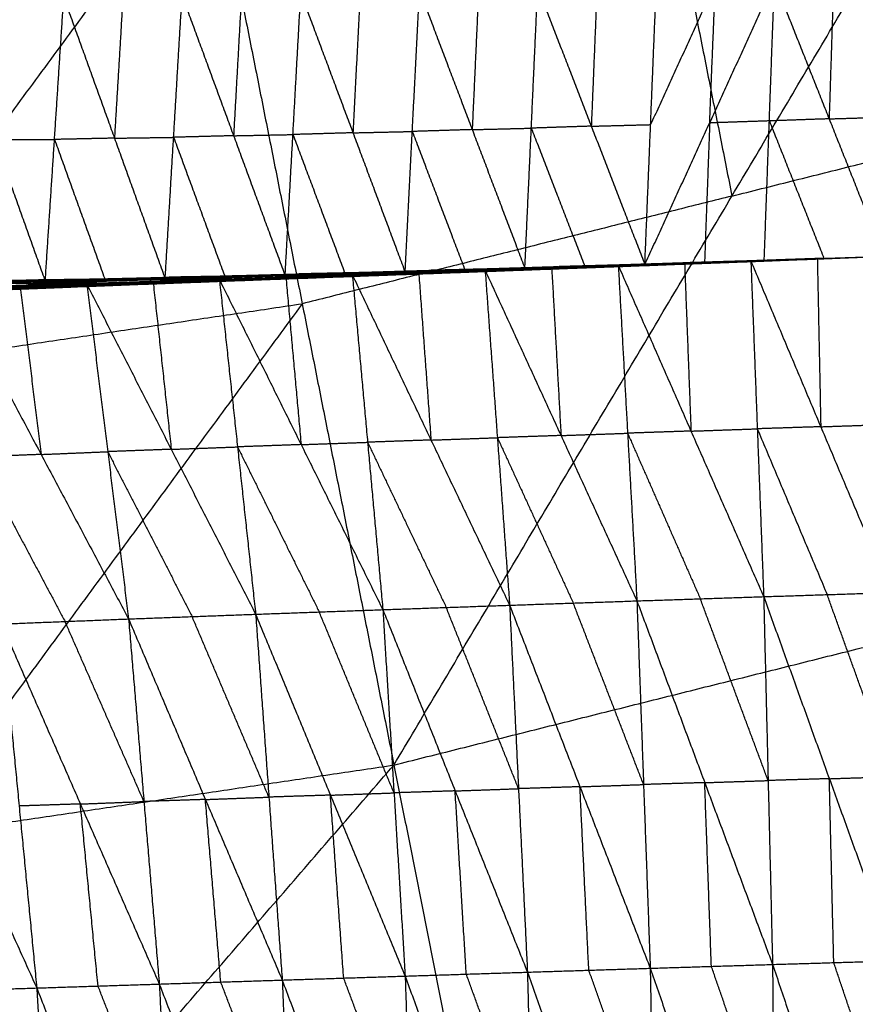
# Model space of a CAD drawing. Header units: millimetres. Extents: x -106 to 110, y -96 to 120.
# Tile 469 of 656: x 13.54 to 19.78, y -62.81 to -55.46. Entities that reach past the tile are written whole.
import ezdxf

# ---------------------------------------------------------------- set-up
doc = ezdxf.new("R2010")
doc.units = ezdxf.units.MM
doc.header["$MEASUREMENT"] = 0
doc.layers.add('Default', color=7, linetype='Continuous', true_color=0x000000)

msp = doc.modelspace()

# ---------------------------------------------------------------- linework, layer by layer
at = {"layer": 'Default'}
for points in [[(16.3354, -61.0226, 4.6759), (18.8583, -56.7772, 4.4319), (21.3811, -52.5318, 4.1879)], [(18.1736, -53.3353, 4.1879), (18.5159, -55.0563, 4.3099), (18.8583, -56.7772, 4.4319)], [(9.1124, -62.094, 4.6759), (12.0392, -58.1164, 4.4319), (14.9661, -54.1387, 4.1879)], [(14.9661, -54.1387, 4.1879), (15.6507, -57.5807, 4.4319), (16.3354, -61.0226, 4.6759)], [(18.2084, -57.2882, 0.9209), (18.692, -56.2317, -0.0898), (19.1755, -55.1752, -1.1006)], [(19.0991, -57.258, 0.9396), (19.1373, -56.2166, -0.0805), (19.1755, -55.1752, -1.1006)], [(19.1755, -55.1752, -1.1006), (19.5834, -56.2011, -0.0704), (19.9914, -57.2271, 0.9597)], [(19.617, -55.1622, -1.0908), (19.6002, -55.6817, -0.5806), (19.5834, -56.2011, -0.0704)], [(16.4189, -57.3453, 0.8873), (16.4726, -56.2954, -0.1335), (16.5262, -55.2455, -1.1542)], [(16.5262, -55.2455, -1.1542), (16.9195, -56.2815, -0.1254), (17.3128, -57.3175, 0.9035)], [(16.9674, -55.2346, -1.1462), (16.9435, -55.7581, -0.6358), (16.9195, -56.2815, -0.1254)], [(17.3128, -57.3175, 0.9035), (17.3607, -56.2706, -0.1173), (17.4086, -55.2237, -1.1381)], [(17.4086, -55.2237, -1.1381), (17.8085, -56.256, -0.1086), (18.2084, -57.2882, 0.9209)], [(17.8513, -55.2119, -1.129), (17.8299, -55.734, -0.6188), (17.8085, -56.256, -0.1086)], [(18.2084, -57.2882, 0.9209), (18.2512, -56.2442, -0.0995), (18.294, -55.2001, -1.1198)], [(18.7347, -55.1876, -1.1102), (18.493, -55.7159, -0.6048), (18.2512, -56.2442, -0.0995)], [(18.692, -56.2317, -0.0898), (18.7133, -55.7097, -0.6), (18.7347, -55.1876, -1.1102)], [(12.9776, -55.2963, -1.1807), (13.3552, -56.3552, -0.1676), (13.7329, -57.4142, 0.8454)], [(13.7329, -57.4142, 0.8454), (13.8019, -56.355, -0.1681), (13.871, -55.2958, -1.1816)], [(13.871, -55.2958, -1.1816), (14.2495, -56.3454, -0.1616), (14.6281, -57.3949, 0.8585)], [(14.3125, -55.2894, -1.1793), (14.281, -55.8174, -0.6704), (14.2495, -56.3454, -0.1616)], [(14.6281, -57.3949, 0.8585), (14.6911, -56.3389, -0.1593), (14.7541, -55.283, -1.177)], [(14.7541, -55.283, -1.177), (15.1386, -56.3271, -0.1523), (15.5232, -57.3713, 0.8723)], [(15.1972, -55.2741, -1.1723), (15.1679, -55.8006, -0.6623), (15.1386, -56.3271, -0.1523)], [(15.5232, -57.3713, 0.8723), (15.5817, -56.3183, -0.1476), (15.6402, -55.2653, -1.1676)], [(15.6402, -55.2653, -1.1676), (16.0296, -56.3053, -0.1401), (16.4189, -57.3453, 0.8873)], [(16.0832, -55.2554, -1.1609), (16.0564, -55.7803, -0.6505), (16.0296, -56.3053, -0.1401)], [(18.8583, -56.7772, 4.4319), (20.6291, -56.3337, 4.4319), (22.3999, -55.8901, 4.4319)], [(19.5834, -56.2011, -0.0704), (19.3604, -56.2089, -0.0755), (19.1373, -56.2166, -0.0805)], [(19.5834, -56.2011, -0.0704), (19.8042, -56.1946, -0.0656), (20.0249, -56.1881, -0.0607)], [(16.9195, -56.2815, -0.1254), (17.1401, -56.2761, -0.1213), (17.3607, -56.2706, -0.1173)], [(17.8085, -56.256, -0.1086), (17.5846, -56.2633, -0.1129), (17.3607, -56.2706, -0.1173)], [(17.3607, -56.2706, -0.1173), (17.5606, -56.7868, 0.3974), (17.7606, -57.3029, 0.9122)], [(17.8085, -56.256, -0.1086), (18.0298, -56.2501, -0.104), (18.2512, -56.2442, -0.0995)], [(18.692, -56.2317, -0.0898), (18.6728, -56.7524, 0.4202), (18.6537, -57.2731, 0.9302)], [(19.1373, -56.2166, -0.0805), (18.9146, -56.2242, -0.0852), (18.692, -56.2317, -0.0898)], [(19.1373, -56.2166, -0.0805), (19.3413, -56.7296, 0.4346), (19.5452, -57.2425, 0.9497)], [(14.2495, -56.3454, -0.1616), (14.0257, -56.3502, -0.1648), (13.8019, -56.355, -0.1681)], [(14.2495, -56.3454, -0.1616), (14.4703, -56.3422, -0.1604), (14.6911, -56.3389, -0.1593)], [(15.1386, -56.3271, -0.1523), (14.9149, -56.333, -0.1558), (14.6911, -56.3389, -0.1593)], [(14.6911, -56.3389, -0.1593), (14.8834, -56.861, 0.3531), (15.0756, -57.3831, 0.8654)], [(15.1386, -56.3271, -0.1523), (15.3602, -56.3227, -0.15), (15.5817, -56.3183, -0.1476)], [(16.0296, -56.3053, -0.1401), (15.8056, -56.3118, -0.1439), (15.5817, -56.3183, -0.1476)], [(15.5817, -56.3183, -0.1476), (15.7764, -56.8383, 0.3661), (15.971, -57.3583, 0.8798)], [(16.0296, -56.3053, -0.1401), (16.2511, -56.3003, -0.1368), (16.4726, -56.2954, -0.1335)], [(16.9195, -56.2815, -0.1254), (16.696, -56.2885, -0.1294), (16.4726, -56.2954, -0.1335)], [(16.4726, -56.2954, -0.1335), (16.6692, -56.8134, 0.381), (16.8658, -57.3314, 0.8954)], [(13.3552, -56.3552, -0.1676), (13.5786, -56.3551, -0.1679), (13.8019, -56.355, -0.1681)], [(13.8019, -56.355, -0.1681), (13.9912, -56.8798, 0.3419), (14.1805, -57.4046, 0.8519)], [(18.8583, -56.7772, 4.4319), (17.2545, -57.1789, 4.4319), (15.6507, -57.5807, 4.4319)], [(18.9916, -57.2658, 0.9301), (19.4915, -57.2464, 0.9449), (19.9914, -57.2271, 0.9597)], [(18.9994, -57.2616, 0.9376), (19.4954, -57.2443, 0.9487), (19.9914, -57.2271, 0.9597)], [(19.0029, -57.2657, 0.9245), (19.4971, -57.2464, 0.9421), (19.9914, -57.2271, 0.9597)], [(19.0122, -57.2636, 0.9225), (19.5018, -57.2454, 0.9411), (19.9914, -57.2271, 0.9597)], [(19.0195, -57.2608, 0.9236), (19.5054, -57.244, 0.9416), (19.9914, -57.2271, 0.9597)], [(19.0246, -57.2593, 0.9297), (19.508, -57.2432, 0.9447), (19.9914, -57.2271, 0.9597)], [(19.0991, -57.258, 0.9396), (19.5452, -57.2425, 0.9497), (19.9914, -57.2271, 0.9597)], [(16.9894, -57.3407, 0.8899), (17.4996, -57.3183, 0.9036), (18.0099, -57.2959, 0.9173)], [(16.9894, -57.3407, 0.8899), (17.4901, -57.3221, 0.8987), (17.9908, -57.3036, 0.9076)], [(17.0158, -57.3304, 0.8986), (17.5129, -57.3131, 0.9079), (18.0099, -57.2959, 0.9173)], [(17.0204, -57.3388, 0.8814), (17.5161, -57.3209, 0.8905), (18.0118, -57.3029, 0.8996)], [(17.0204, -57.3388, 0.8814), (17.5056, -57.3212, 0.8945), (17.9908, -57.3036, 0.9076)], [(17.0466, -57.3314, 0.8782), (17.538, -57.3148, 0.8874), (18.0294, -57.2982, 0.8966)], [(17.0466, -57.3314, 0.8782), (17.5292, -57.3171, 0.8889), (18.0118, -57.3029, 0.8996)], [(17.0681, -57.3223, 0.8783), (17.5559, -57.3073, 0.888), (18.0436, -57.2923, 0.8976)], [(17.0681, -57.3223, 0.8783), (17.5487, -57.3103, 0.8875), (18.0294, -57.2982, 0.8966)], [(17.5641, -57.3052, 0.8928), (17.3202, -57.3128, 0.888), (17.0763, -57.3203, 0.8832)], [(17.0845, -57.3182, 0.888), (17.5695, -57.3038, 0.8973), (18.0544, -57.2894, 0.9065)], [(17.0845, -57.3182, 0.888), (17.5641, -57.3052, 0.8928), (18.0436, -57.2923, 0.8976)], [(17.6836, -57.3035, 0.905), (17.4411, -57.3107, 0.9004), (17.1986, -57.3179, 0.8957)], [(17.1986, -57.3179, 0.8957), (17.384, -57.3109, 0.8965), (17.5695, -57.3038, 0.8973)], [(17.3128, -57.3175, 0.9035), (17.7606, -57.3029, 0.9122), (18.2084, -57.2882, 0.9209)], [(17.3128, -57.3175, 0.9035), (17.6836, -57.3035, 0.905), (18.0544, -57.2894, 0.9065)], [(17.4996, -57.3183, 0.9036), (17.75, -57.309, 0.908), (18.0003, -57.2997, 0.9124)], [(17.5056, -57.3212, 0.8945), (17.7534, -57.3122, 0.899), (18.0013, -57.3032, 0.9036)], [(18.0013, -57.3032, 0.9036), (17.7587, -57.312, 0.897), (17.5161, -57.3209, 0.8905)], [(17.5292, -57.3171, 0.8889), (17.7749, -57.3088, 0.8935), (18.0206, -57.3005, 0.8981)], [(18.0206, -57.3005, 0.8981), (17.7793, -57.3077, 0.8928), (17.538, -57.3148, 0.8874)], [(17.5487, -57.3103, 0.8875), (17.7926, -57.3027, 0.8923), (18.0365, -57.2952, 0.8971)], [(18.0365, -57.2952, 0.8971), (17.7962, -57.3013, 0.8925), (17.5559, -57.3073, 0.888)], [(17.5559, -57.3073, 0.888), (17.56, -57.3063, 0.8904), (17.5641, -57.3052, 0.8928)], [(17.5641, -57.3052, 0.8928), (17.8066, -57.298, 0.8974), (18.049, -57.2908, 0.9021)], [(18.049, -57.2908, 0.9021), (17.8092, -57.2973, 0.8997), (17.5695, -57.3038, 0.8973)], [(17.6836, -57.3035, 0.905), (17.9075, -57.2961, 0.9093), (18.1314, -57.2888, 0.9137)], [(17.7606, -57.3029, 0.9122), (17.7221, -57.3032, 0.9086), (17.6836, -57.3035, 0.905)], [(17.9908, -57.3036, 0.9076), (18.4951, -57.2826, 0.9226), (18.9994, -57.2616, 0.9376)], [(17.9908, -57.3036, 0.9076), (18.4912, -57.2847, 0.9189), (18.9916, -57.2658, 0.9301)], [(17.9908, -57.3036, 0.9076), (18.0003, -57.2997, 0.9124), (18.0099, -57.2959, 0.9173)], [(17.9908, -57.3036, 0.9076), (18.0013, -57.3032, 0.9036), (18.0118, -57.3029, 0.8996)], [(18.0003, -57.2997, 0.9124), (18.2525, -57.2892, 0.9199), (18.5047, -57.2787, 0.9274)], [(18.4951, -57.2826, 0.9226), (18.2477, -57.2912, 0.9175), (18.0003, -57.2997, 0.9124)], [(18.5017, -57.2843, 0.9148), (18.2515, -57.2938, 0.9092), (18.0013, -57.3032, 0.9036)], [(18.0099, -57.2959, 0.9173), (18.5047, -57.2787, 0.9274), (18.9994, -57.2616, 0.9376)], [(18.0099, -57.2959, 0.9173), (18.0794, -58.5469, 0.0904), (18.1489, -59.7978, -0.7365)], [(18.0099, -57.2959, 0.9173), (18.5525, -58.5311, 0.1035), (19.0951, -59.7663, -0.7102)], [(18.0118, -57.3029, 0.8996), (18.5073, -57.2843, 0.912), (19.0029, -57.2657, 0.9245)], [(18.0118, -57.3029, 0.8996), (18.5017, -57.2843, 0.9148), (18.9916, -57.2658, 0.9301)], [(18.0118, -57.3029, 0.8996), (18.0206, -57.3005, 0.8981), (18.0294, -57.2982, 0.8966)], [(18.5161, -57.2819, 0.9106), (18.2683, -57.2912, 0.9043), (18.0206, -57.3005, 0.8981)], [(18.0294, -57.2982, 0.8966), (18.5208, -57.2809, 0.9096), (19.0122, -57.2636, 0.9225)], [(18.0294, -57.2982, 0.8966), (18.5161, -57.2819, 0.9106), (19.0029, -57.2657, 0.9245)], [(18.0294, -57.2982, 0.8966), (18.0365, -57.2952, 0.8971), (18.0436, -57.2923, 0.8976)], [(18.5279, -57.2779, 0.91), (18.2822, -57.2866, 0.9036), (18.0365, -57.2952, 0.8971)], [(18.0436, -57.2923, 0.8976), (18.5316, -57.2765, 0.9106), (19.0195, -57.2608, 0.9236)], [(18.0436, -57.2923, 0.8976), (18.5279, -57.2779, 0.91), (19.0122, -57.2636, 0.9225)], [(18.0436, -57.2923, 0.8976), (18.049, -57.2908, 0.9021), (18.0544, -57.2894, 0.9065)], [(18.537, -57.2751, 0.915), (18.293, -57.283, 0.9085), (18.049, -57.2908, 0.9021)], [(18.0544, -57.2894, 0.9065), (18.5395, -57.2744, 0.9181), (19.0246, -57.2593, 0.9297)], [(18.0544, -57.2894, 0.9065), (18.537, -57.2751, 0.915), (19.0195, -57.2608, 0.9236)], [(18.0544, -57.2894, 0.9065), (18.1314, -57.2888, 0.9137), (18.2084, -57.2882, 0.9209)], [(18.6165, -57.2738, 0.9253), (18.374, -57.2813, 0.9195), (18.1314, -57.2888, 0.9137)], [(18.2084, -57.2882, 0.9209), (18.6537, -57.2731, 0.9302), (19.0991, -57.258, 0.9396)], [(18.2084, -57.2882, 0.9209), (18.6165, -57.2738, 0.9253), (19.0246, -57.2593, 0.9297)], [(18.4912, -57.2847, 0.9189), (18.4932, -57.2836, 0.9207), (18.4951, -57.2826, 0.9226)], [(18.4912, -57.2847, 0.9189), (18.4964, -57.2845, 0.9168), (18.5017, -57.2843, 0.9148)], [(18.4951, -57.2826, 0.9226), (18.7453, -57.2731, 0.9282), (18.9955, -57.2637, 0.9338)], [(18.5017, -57.2843, 0.9148), (18.7495, -57.275, 0.9211), (18.9973, -57.2657, 0.9273)], [(18.5047, -57.2787, 0.9274), (18.5286, -57.9049, 0.5155), (18.5525, -58.5311, 0.1035)], [(18.9973, -57.2657, 0.9273), (18.7523, -57.275, 0.9197), (18.5073, -57.2843, 0.912)], [(18.5073, -57.2843, 0.912), (18.5117, -57.2831, 0.9113), (18.5161, -57.2819, 0.9106)], [(18.5161, -57.2819, 0.9106), (18.7618, -57.2733, 0.917), (19.0075, -57.2647, 0.9235)], [(19.0075, -57.2647, 0.9235), (18.7642, -57.2728, 0.9165), (18.5208, -57.2809, 0.9096)], [(18.5208, -57.2809, 0.9096), (18.5243, -57.2794, 0.9098), (18.5279, -57.2779, 0.91)], [(18.5279, -57.2779, 0.91), (18.7719, -57.2701, 0.9165), (19.0159, -57.2622, 0.923)], [(19.0159, -57.2622, 0.923), (18.7737, -57.2694, 0.9168), (18.5316, -57.2765, 0.9106)], [(18.5316, -57.2765, 0.9106), (18.5343, -57.2758, 0.9128), (18.537, -57.2751, 0.915)], [(18.537, -57.2751, 0.915), (18.7795, -57.2676, 0.9208), (19.0221, -57.2601, 0.9266)], [(19.0221, -57.2601, 0.9266), (18.7808, -57.2672, 0.9224), (18.5395, -57.2744, 0.9181)], [(18.5395, -57.2744, 0.9181), (18.578, -57.2741, 0.9217), (18.6165, -57.2738, 0.9253)], [(18.6165, -57.2738, 0.9253), (18.8392, -57.2662, 0.93), (19.0619, -57.2587, 0.9346)], [(19.0619, -57.2587, 0.9346), (18.8578, -57.2659, 0.9324), (18.6537, -57.2731, 0.9302)], [(18.9916, -57.2658, 0.9301), (18.9955, -57.2637, 0.9338), (18.9994, -57.2616, 0.9376)], [(18.9916, -57.2658, 0.9301), (18.9973, -57.2657, 0.9273), (19.0029, -57.2657, 0.9245)], [(18.9955, -57.2637, 0.9338), (19.2455, -57.254, 0.9413), (19.4954, -57.2443, 0.9487)], [(19.4915, -57.2464, 0.9449), (19.2435, -57.255, 0.9394), (18.9955, -57.2637, 0.9338)], [(19.4971, -57.2464, 0.9421), (19.2472, -57.2561, 0.9347), (18.9973, -57.2657, 0.9273)], [(18.9994, -57.2616, 0.9376), (19.0473, -58.514, 0.1137), (19.0951, -59.7663, -0.7102)], [(18.9994, -57.2616, 0.9376), (19.5211, -58.4987, 0.1276), (20.0428, -59.7358, -0.6825)], [(19.0029, -57.2657, 0.9245), (19.0075, -57.2647, 0.9235), (19.0122, -57.2636, 0.9225)], [(19.5018, -57.2454, 0.9411), (19.2547, -57.255, 0.9323), (19.0075, -57.2647, 0.9235)], [(19.0122, -57.2636, 0.9225), (19.0159, -57.2622, 0.923), (19.0195, -57.2608, 0.9236)], [(19.5054, -57.244, 0.9416), (19.2606, -57.2531, 0.9323), (19.0159, -57.2622, 0.923)], [(19.0195, -57.2608, 0.9236), (19.0221, -57.2601, 0.9266), (19.0246, -57.2593, 0.9297)], [(19.508, -57.2432, 0.9447), (19.265, -57.2516, 0.9357), (19.0221, -57.2601, 0.9266)], [(19.0246, -57.2593, 0.9297), (19.0619, -57.2587, 0.9346), (19.0991, -57.258, 0.9396)], [(19.5452, -57.2425, 0.9497), (19.3035, -57.2506, 0.9421), (19.0619, -57.2587, 0.9346)], [(19.0619, -57.2587, 0.9346), (19.2849, -57.2509, 0.9397), (19.508, -57.2432, 0.9447)], [(19.4915, -57.2464, 0.9449), (19.4943, -57.2464, 0.9435), (19.4971, -57.2464, 0.9421)], [(19.4954, -57.2443, 0.9487), (19.5083, -57.8715, 0.5381), (19.5211, -58.4987, 0.1276)], [(19.4971, -57.2464, 0.9421), (19.4995, -57.2459, 0.9416), (19.5018, -57.2454, 0.9411)], [(19.5018, -57.2454, 0.9411), (19.5036, -57.2447, 0.9414), (19.5054, -57.244, 0.9416)], [(19.5054, -57.244, 0.9416), (19.5067, -57.2436, 0.9432), (19.508, -57.2432, 0.9447)], [(14.1397, -57.4053, 0.8273), (14.6282, -57.392, 0.8368), (15.1167, -57.3787, 0.8462)], [(14.1708, -57.3943, 0.8389), (14.6572, -57.3826, 0.8475), (15.1436, -57.3709, 0.8562)], [(14.1708, -57.3943, 0.8389), (14.6437, -57.3865, 0.8426), (15.1167, -57.3787, 0.8462)], [(14.6281, -57.3949, 0.8585), (14.8859, -57.3829, 0.8573), (15.1436, -57.3709, 0.8562)], [(14.6281, -57.3949, 0.8585), (15.0756, -57.3831, 0.8654), (15.5232, -57.3713, 0.8723)], [(14.6437, -57.3865, 0.8426), (14.8869, -57.3807, 0.8469), (15.1302, -57.3748, 0.8512)], [(15.1302, -57.3748, 0.8512), (14.8937, -57.3787, 0.8494), (14.6572, -57.3826, 0.8475)], [(14.8859, -57.3829, 0.8573), (15.1096, -57.377, 0.8608), (15.3334, -57.3711, 0.8643)], [(14.9878, -57.415, 0.8605), (15.5064, -57.3901, 0.8711), (16.0249, -57.3652, 0.8817)], [(14.9878, -57.415, 0.8605), (15.4887, -57.3963, 0.8677), (15.9895, -57.3776, 0.8749)], [(15.0329, -57.4005, 0.8664), (15.5289, -57.3829, 0.874), (16.0249, -57.3652, 0.8817)], [(15.0387, -57.4095, 0.8519), (15.5343, -57.3918, 0.8592), (16.03, -57.3742, 0.8666)], [(15.0387, -57.4095, 0.8519), (15.5141, -57.3936, 0.8634), (15.9895, -57.3776, 0.8749)], [(15.0816, -57.3952, 0.8483), (15.5729, -57.3793, 0.8558), (16.0642, -57.3635, 0.8633)], [(15.0816, -57.3952, 0.8483), (15.5558, -57.3847, 0.8575), (16.03, -57.3742, 0.8666)], [(15.0816, -57.3952, 0.8483), (15.0991, -57.387, 0.8473), (15.1167, -57.3787, 0.8462)], [(15.5904, -57.3711, 0.8547), (15.3448, -57.379, 0.851), (15.0991, -57.387, 0.8473)], [(15.1167, -57.3787, 0.8462), (15.6044, -57.3649, 0.8543), (16.0921, -57.3511, 0.8623)], [(15.1167, -57.3787, 0.8462), (15.5904, -57.3711, 0.8547), (16.0642, -57.3635, 0.8633)], [(15.1167, -57.3787, 0.8462), (15.1302, -57.3748, 0.8512), (15.1436, -57.3709, 0.8562)], [(15.6179, -57.361, 0.8592), (15.374, -57.3679, 0.8552), (15.1302, -57.3748, 0.8512)], [(15.1436, -57.3709, 0.8562), (15.6286, -57.3582, 0.8641), (16.1135, -57.3454, 0.8719)], [(15.1436, -57.3709, 0.8562), (15.6179, -57.361, 0.8592), (16.0921, -57.3511, 0.8623)], [(15.1436, -57.3709, 0.8562), (15.3334, -57.3711, 0.8643), (15.5232, -57.3713, 0.8723)], [(15.3334, -57.3711, 0.8643), (15.481, -57.3646, 0.8642), (15.6286, -57.3582, 0.8641)], [(15.8183, -57.3583, 0.8721), (15.5759, -57.3647, 0.8682), (15.3334, -57.3711, 0.8643)], [(15.5064, -57.3901, 0.8711), (15.7568, -57.3807, 0.8747), (16.0072, -57.3714, 0.8783)], [(15.5141, -57.3936, 0.8634), (15.7619, -57.3847, 0.8671), (16.0097, -57.3759, 0.8707)], [(15.5232, -57.3713, 0.8723), (15.971, -57.3583, 0.8798), (16.4189, -57.3453, 0.8873)], [(15.5232, -57.3713, 0.8723), (15.8183, -57.3583, 0.8721), (16.1135, -57.3454, 0.8719)], [(16.0097, -57.3759, 0.8707), (15.772, -57.3839, 0.865), (15.5343, -57.3918, 0.8592)], [(15.5558, -57.3847, 0.8575), (15.8014, -57.3767, 0.8612), (16.0471, -57.3688, 0.8649)], [(16.0471, -57.3688, 0.8649), (15.81, -57.3741, 0.8604), (15.5729, -57.3793, 0.8558)], [(15.5729, -57.3793, 0.8558), (15.5816, -57.3752, 0.8553), (15.5904, -57.3711, 0.8547)], [(15.5904, -57.3711, 0.8547), (15.8343, -57.3642, 0.8588), (16.0781, -57.3573, 0.8628)], [(16.0781, -57.3573, 0.8628), (15.8413, -57.3611, 0.8585), (15.6044, -57.3649, 0.8543)], [(15.6044, -57.3649, 0.8543), (15.6111, -57.3629, 0.8567), (15.6179, -57.361, 0.8592)], [(15.6179, -57.361, 0.8592), (15.8603, -57.3546, 0.8632), (16.1028, -57.3482, 0.8671)], [(16.1028, -57.3482, 0.8671), (15.8657, -57.3532, 0.8656), (15.6286, -57.3582, 0.8641)], [(15.8183, -57.3583, 0.8721), (16.0423, -57.3518, 0.8759), (16.2662, -57.3454, 0.8796)], [(15.971, -57.3583, 0.8798), (15.8947, -57.3583, 0.876), (15.8183, -57.3583, 0.8721)], [(15.9895, -57.3776, 0.8749), (16.5027, -57.354, 0.8867), (17.0158, -57.3304, 0.8986)], [(15.9895, -57.3776, 0.8749), (16.4894, -57.3591, 0.8824), (16.9894, -57.3407, 0.8899)], [(15.9895, -57.3776, 0.8749), (16.0072, -57.3714, 0.8783), (16.0249, -57.3652, 0.8817)], [(15.9895, -57.3776, 0.8749), (16.0097, -57.3759, 0.8707), (16.03, -57.3742, 0.8666)], [(16.0072, -57.3714, 0.8783), (16.2638, -57.3596, 0.8842), (16.5204, -57.3478, 0.8901)], [(16.5027, -57.354, 0.8867), (16.2549, -57.3627, 0.8825), (16.0072, -57.3714, 0.8783)], [(16.5097, -57.3574, 0.8782), (16.2597, -57.3666, 0.8745), (16.0097, -57.3759, 0.8707)], [(16.0249, -57.3652, 0.8817), (16.5204, -57.3478, 0.8901), (17.0158, -57.3304, 0.8986)], [(16.0249, -57.3652, 0.8817), (16.1388, -58.6144, 0.05), (16.2527, -59.8635, -0.7816)], [(16.0249, -57.3652, 0.8817), (16.6119, -58.5978, 0.0605), (17.1989, -59.8303, -0.7606)], [(16.03, -57.3742, 0.8666), (16.5252, -57.3565, 0.874), (17.0204, -57.3388, 0.8814)], [(16.03, -57.3742, 0.8666), (16.5097, -57.3574, 0.8782), (16.9894, -57.3407, 0.8899)], [(16.03, -57.3742, 0.8666), (16.0471, -57.3688, 0.8649), (16.0642, -57.3635, 0.8633)], [(16.5423, -57.3512, 0.8723), (16.2947, -57.36, 0.8686), (16.0471, -57.3688, 0.8649)], [(16.0642, -57.3635, 0.8633), (16.5554, -57.3474, 0.8707), (17.0466, -57.3314, 0.8782)], [(16.0642, -57.3635, 0.8633), (16.5423, -57.3512, 0.8723), (17.0204, -57.3388, 0.8814)], [(16.0642, -57.3635, 0.8633), (16.0781, -57.3573, 0.8628), (16.0921, -57.3511, 0.8623)], [(16.5694, -57.3412, 0.8702), (16.3238, -57.3492, 0.8665), (16.0781, -57.3573, 0.8628)], [(16.0921, -57.3511, 0.8623), (16.5801, -57.3367, 0.8703), (17.0681, -57.3223, 0.8783)], [(16.0921, -57.3511, 0.8623), (16.5694, -57.3412, 0.8702), (17.0466, -57.3314, 0.8782)], [(16.0921, -57.3511, 0.8623), (16.1028, -57.3482, 0.8671), (16.1135, -57.3454, 0.8719)], [(16.5908, -57.3339, 0.8751), (16.3468, -57.3411, 0.8711), (16.1028, -57.3482, 0.8671)], [(16.1135, -57.3454, 0.8719), (16.599, -57.3318, 0.88), (17.0845, -57.3182, 0.888)], [(16.1135, -57.3454, 0.8719), (16.5908, -57.3339, 0.8751), (17.0681, -57.3223, 0.8783)], [(16.1135, -57.3454, 0.8719), (16.2662, -57.3454, 0.8796), (16.4189, -57.3453, 0.8873)], [(16.2662, -57.3454, 0.8796), (16.4326, -57.3386, 0.8798), (16.599, -57.3318, 0.88)], [(16.7517, -57.3318, 0.8877), (16.5089, -57.3386, 0.8837), (16.2662, -57.3454, 0.8796)], [(16.4189, -57.3453, 0.8873), (16.8658, -57.3314, 0.8954), (17.3128, -57.3175, 0.9035)], [(16.4189, -57.3453, 0.8873), (16.7517, -57.3318, 0.8877), (17.0845, -57.3182, 0.888)], [(16.4894, -57.3591, 0.8824), (16.496, -57.3566, 0.8846), (16.5027, -57.354, 0.8867)], [(16.4894, -57.3591, 0.8824), (16.4996, -57.3583, 0.8803), (16.5097, -57.3574, 0.8782)], [(16.5027, -57.354, 0.8867), (16.7526, -57.3448, 0.8905), (17.0026, -57.3355, 0.8942)], [(16.5097, -57.3574, 0.8782), (16.7573, -57.3486, 0.8819), (17.0049, -57.3398, 0.8856)], [(16.5204, -57.3478, 0.8901), (16.5662, -57.9728, 0.4753), (16.6119, -58.5978, 0.0605)], [(17.0049, -57.3398, 0.8856), (16.7651, -57.3481, 0.8798), (16.5252, -57.3565, 0.874)], [(16.5252, -57.3565, 0.874), (16.5337, -57.3538, 0.8731), (16.5423, -57.3512, 0.8723)], [(16.5423, -57.3512, 0.8723), (16.7879, -57.3431, 0.8761), (17.0335, -57.3351, 0.8798)], [(17.0335, -57.3351, 0.8798), (16.7945, -57.3413, 0.8753), (16.5554, -57.3474, 0.8707)], [(16.5554, -57.3474, 0.8707), (16.5624, -57.3443, 0.8705), (16.5694, -57.3412, 0.8702)], [(16.5694, -57.3412, 0.8702), (16.8134, -57.334, 0.8742), (17.0574, -57.3269, 0.8783)], [(17.0574, -57.3269, 0.8783), (16.8187, -57.3318, 0.8743), (16.5801, -57.3367, 0.8703)], [(16.5801, -57.3367, 0.8703), (16.5854, -57.3353, 0.8727), (16.5908, -57.3339, 0.8751)], [(16.5908, -57.3339, 0.8751), (16.8335, -57.3271, 0.8792), (17.0763, -57.3203, 0.8832)], [(17.0763, -57.3203, 0.8832), (16.8376, -57.3261, 0.8816), (16.599, -57.3318, 0.88)], [(16.7517, -57.3318, 0.8877), (16.9752, -57.3248, 0.8917), (17.1986, -57.3179, 0.8957)], [(16.8658, -57.3314, 0.8954), (16.8088, -57.3316, 0.8915), (16.7517, -57.3318, 0.8877)], [(16.9894, -57.3407, 0.8899), (17.0026, -57.3355, 0.8942), (17.0158, -57.3304, 0.8986)], [(16.9894, -57.3407, 0.8899), (17.0049, -57.3398, 0.8856), (17.0204, -57.3388, 0.8814)], [(17.0026, -57.3355, 0.8942), (17.2577, -57.3243, 0.9011), (17.5129, -57.3131, 0.9079)], [(17.4996, -57.3183, 0.9036), (17.2511, -57.3269, 0.8989), (17.0026, -57.3355, 0.8942)], [(17.5056, -57.3212, 0.8945), (17.2553, -57.3305, 0.8901), (17.0049, -57.3398, 0.8856)], [(17.0158, -57.3304, 0.8986), (17.1074, -58.5804, 0.069), (17.1989, -59.8303, -0.7606)], [(17.0158, -57.3304, 0.8986), (17.5824, -58.5641, 0.0811), (18.1489, -59.7978, -0.7365)], [(17.0204, -57.3388, 0.8814), (17.0335, -57.3351, 0.8798), (17.0466, -57.3314, 0.8782)], [(17.5292, -57.3171, 0.8889), (17.2814, -57.3261, 0.8843), (17.0335, -57.3351, 0.8798)], [(17.0466, -57.3314, 0.8782), (17.0574, -57.3269, 0.8783), (17.0681, -57.3223, 0.8783)], [(17.5487, -57.3103, 0.8875), (17.303, -57.3186, 0.8829), (17.0574, -57.3269, 0.8783)], [(17.0681, -57.3223, 0.8783), (17.0763, -57.3203, 0.8832), (17.0845, -57.3182, 0.888)], [(17.0845, -57.3182, 0.888), (17.1986, -57.3179, 0.8957), (17.3128, -57.3175, 0.9035)], [(17.4901, -57.3221, 0.8987), (17.4949, -57.3202, 0.9012), (17.4996, -57.3183, 0.9036)], [(17.4901, -57.3221, 0.8987), (17.4978, -57.3217, 0.8966), (17.5056, -57.3212, 0.8945)], [(17.5129, -57.3131, 0.9079), (17.5476, -57.9386, 0.4945), (17.5824, -58.5641, 0.0811)], [(17.5161, -57.3209, 0.8905), (17.5226, -57.319, 0.8897), (17.5292, -57.3171, 0.8889)], [(17.538, -57.3148, 0.8874), (17.5434, -57.3125, 0.8875), (17.5487, -57.3103, 0.8875)], [(12.8262, -57.4197, 0.8321), (13.2795, -57.417, 0.8388), (13.7329, -57.4142, 0.8454)], [(12.9852, -57.4942, 0.8265), (13.5144, -57.4655, 0.8396), (14.0436, -57.4367, 0.8527)], [(12.9852, -57.4942, 0.8265), (13.4863, -57.4738, 0.8358), (13.9874, -57.4533, 0.845)], [(13.0492, -57.4779, 0.8409), (13.5464, -57.4573, 0.8468), (14.0436, -57.4367, 0.8527)], [(13.0536, -57.4805, 0.8113), (13.5507, -57.4629, 0.823), (14.0478, -57.4453, 0.8346)], [(13.0536, -57.4805, 0.8113), (13.5205, -57.4669, 0.8282), (13.9874, -57.4533, 0.845)], [(13.5795, -57.4498, 0.8199), (13.331, -57.4587, 0.814), (13.0824, -57.4675, 0.8082)], [(13.1112, -57.4544, 0.8051), (13.6049, -57.4404, 0.8177), (14.0985, -57.4265, 0.8303)], [(13.1112, -57.4544, 0.8051), (13.5795, -57.4498, 0.8199), (14.0478, -57.4453, 0.8346)], [(13.6284, -57.4262, 0.816), (13.3816, -57.4331, 0.8097), (13.1348, -57.4401, 0.8034)], [(13.1583, -57.4259, 0.8017), (13.649, -57.4156, 0.8145), (14.1397, -57.4053, 0.8273)], [(13.1583, -57.4259, 0.8017), (13.6284, -57.4262, 0.816), (14.0985, -57.4265, 0.8303)], [(13.6669, -57.4075, 0.8224), (13.4216, -57.4126, 0.8159), (13.1762, -57.4178, 0.8095)], [(13.1941, -57.4097, 0.8174), (13.6824, -57.402, 0.8281), (14.1708, -57.3943, 0.8389)], [(13.1941, -57.4097, 0.8174), (13.6669, -57.4075, 0.8224), (14.1397, -57.4053, 0.8273)], [(13.1941, -57.4097, 0.8174), (13.4635, -57.4119, 0.8314), (13.7329, -57.4142, 0.8454)], [(13.9518, -57.4043, 0.8422), (13.7076, -57.4081, 0.8368), (13.4635, -57.4119, 0.8314)], [(13.5144, -57.4655, 0.8396), (13.765, -57.4552, 0.8442), (14.0155, -57.445, 0.8489)], [(13.5205, -57.4669, 0.8282), (13.7691, -57.4581, 0.834), (14.0176, -57.4493, 0.8398)], [(14.0176, -57.4493, 0.8398), (13.7842, -57.4561, 0.8314), (13.5507, -57.4629, 0.823)], [(13.5507, -57.4629, 0.823), (13.5651, -57.4564, 0.8214), (13.5795, -57.4498, 0.8199)], [(13.5795, -57.4498, 0.8199), (13.8264, -57.4429, 0.8262), (14.0732, -57.4359, 0.8325)], [(13.6049, -57.4404, 0.8177), (13.6166, -57.4333, 0.8169), (13.6284, -57.4262, 0.816)], [(14.0732, -57.4359, 0.8325), (13.839, -57.4382, 0.8251), (13.6049, -57.4404, 0.8177)], [(13.6284, -57.4262, 0.816), (13.8738, -57.421, 0.8224), (14.1191, -57.4159, 0.8288)], [(13.649, -57.4156, 0.8145), (13.6579, -57.4115, 0.8184), (13.6669, -57.4075, 0.8224)], [(14.1191, -57.4159, 0.8288), (13.884, -57.4157, 0.8217), (13.649, -57.4156, 0.8145)], [(13.6669, -57.4075, 0.8224), (13.9111, -57.4036, 0.8277), (14.1552, -57.3998, 0.8331)], [(14.1552, -57.3998, 0.8331), (13.9188, -57.4009, 0.8306), (13.6824, -57.402, 0.8281)], [(13.6824, -57.402, 0.8281), (13.8171, -57.4031, 0.8351), (13.9518, -57.4043, 0.8422)], [(13.7329, -57.4142, 0.8454), (13.9518, -57.4043, 0.8422), (14.1708, -57.3943, 0.8389)], [(13.7329, -57.4142, 0.8454), (14.1805, -57.4046, 0.8519), (14.6281, -57.3949, 0.8585)], [(13.9518, -57.4043, 0.8422), (14.1756, -57.3995, 0.8454), (14.3994, -57.3946, 0.8487)], [(13.9874, -57.4533, 0.845), (14.5101, -57.4269, 0.8557), (15.0329, -57.4005, 0.8664)], [(13.9874, -57.4533, 0.845), (14.4876, -57.4341, 0.8528), (14.9878, -57.415, 0.8605)], [(13.9874, -57.4533, 0.845), (14.0155, -57.445, 0.8489), (14.0436, -57.4367, 0.8527)], [(13.9874, -57.4533, 0.845), (14.0176, -57.4493, 0.8398), (14.0478, -57.4453, 0.8346)], [(14.0155, -57.445, 0.8489), (14.2769, -57.4318, 0.8542), (14.5382, -57.4186, 0.8595)], [(14.5101, -57.4269, 0.8557), (14.2628, -57.4359, 0.8523), (14.0155, -57.445, 0.8489)], [(14.5178, -57.4301, 0.8476), (14.2677, -57.4397, 0.8437), (14.0176, -57.4493, 0.8398)], [(14.0436, -57.4367, 0.8527), (14.5382, -57.4186, 0.8595), (15.0329, -57.4005, 0.8664)], [(14.0436, -57.4367, 0.8527), (14.1992, -58.6847, 0.0211), (14.3548, -59.9327, -0.8105)], [(14.0436, -57.4367, 0.8527), (14.6734, -58.6671, 0.0271), (15.3032, -59.8975, -0.7986)], [(14.0478, -57.4453, 0.8346), (14.5433, -57.4274, 0.8433), (15.0387, -57.4095, 0.8519)], [(14.0478, -57.4453, 0.8346), (14.5178, -57.4301, 0.8476), (14.9878, -57.415, 0.8605)], [(14.0478, -57.4453, 0.8346), (14.0732, -57.4359, 0.8325), (14.0985, -57.4265, 0.8303)], [(14.5686, -57.418, 0.8411), (14.3209, -57.4269, 0.8368), (14.0732, -57.4359, 0.8325)], [(14.0985, -57.4265, 0.8303), (14.5901, -57.4108, 0.8393), (15.0816, -57.3952, 0.8483)], [(14.0985, -57.4265, 0.8303), (14.1191, -57.4159, 0.8288), (14.1397, -57.4053, 0.8273)], [(14.0985, -57.4265, 0.8303), (14.5686, -57.418, 0.8411), (15.0387, -57.4095, 0.8519)], [(14.6106, -57.4002, 0.8378), (14.3649, -57.408, 0.8333), (14.1191, -57.4159, 0.8288)], [(14.1397, -57.4053, 0.8273), (14.1552, -57.3998, 0.8331), (14.1708, -57.3943, 0.8389)], [(14.1397, -57.4053, 0.8273), (14.6106, -57.4002, 0.8378), (15.0816, -57.3952, 0.8483)], [(14.6437, -57.3865, 0.8426), (14.3995, -57.3932, 0.8379), (14.1552, -57.3998, 0.8331)], [(14.1708, -57.3943, 0.8389), (14.3994, -57.3946, 0.8487), (14.6281, -57.3949, 0.8585)], [(14.3994, -57.3946, 0.8487), (14.29, -57.3996, 0.8503), (14.1805, -57.4046, 0.8519)], [(14.3994, -57.3946, 0.8487), (14.5283, -57.3886, 0.8481), (14.6572, -57.3826, 0.8475)], [(14.8859, -57.3829, 0.8573), (14.6427, -57.3888, 0.853), (14.3994, -57.3946, 0.8487)], [(14.4876, -57.4341, 0.8528), (14.4989, -57.4305, 0.8542), (14.5101, -57.4269, 0.8557)], [(14.4876, -57.4341, 0.8528), (14.5027, -57.4321, 0.8502), (14.5178, -57.4301, 0.8476)], [(14.5101, -57.4269, 0.8557), (14.7602, -57.4173, 0.8596), (15.0104, -57.4077, 0.8634)], [(14.5178, -57.4301, 0.8476), (14.7656, -57.4212, 0.8519), (15.0133, -57.4123, 0.8562)], [(14.5382, -57.4186, 0.8595), (14.6058, -58.0429, 0.4433), (14.6734, -58.6671, 0.0271)], [(15.0133, -57.4123, 0.8562), (14.7783, -57.4198, 0.8497), (14.5433, -57.4274, 0.8433)], [(14.5433, -57.4274, 0.8433), (14.5559, -57.4227, 0.8422), (14.5686, -57.418, 0.8411)], [(14.5686, -57.418, 0.8411), (14.8144, -57.4102, 0.8456), (15.0601, -57.4024, 0.8501)], [(14.5901, -57.4108, 0.8393), (14.6003, -57.4055, 0.8386), (14.6106, -57.4002, 0.8378)], [(15.0601, -57.4024, 0.8501), (14.8251, -57.4066, 0.8447), (14.5901, -57.4108, 0.8393)], [(14.6106, -57.4002, 0.8378), (14.8549, -57.3936, 0.8426), (15.0991, -57.387, 0.8473)], [(14.6282, -57.392, 0.8368), (14.636, -57.3893, 0.8397), (14.6437, -57.3865, 0.8426)], [(15.0991, -57.387, 0.8473), (14.8637, -57.3895, 0.842), (14.6282, -57.392, 0.8368)], [(15.0756, -57.3831, 0.8654), (14.9807, -57.383, 0.8614), (14.8859, -57.3829, 0.8573)], [(14.9878, -57.415, 0.8605), (15.0104, -57.4077, 0.8634), (15.0329, -57.4005, 0.8664)], [(14.9878, -57.415, 0.8605), (15.0133, -57.4123, 0.8562), (15.0387, -57.4095, 0.8519)], [(15.0104, -57.4077, 0.8634), (15.2696, -57.3953, 0.8687), (15.5289, -57.3829, 0.874)], [(15.5064, -57.3901, 0.8711), (15.2584, -57.3989, 0.8673), (15.0104, -57.4077, 0.8634)], [(15.5141, -57.3936, 0.8634), (15.2637, -57.4029, 0.8598), (15.0133, -57.4123, 0.8562)], [(15.0329, -57.4005, 0.8664), (15.168, -58.649, 0.0339), (15.3032, -59.8975, -0.7986)], [(15.0329, -57.4005, 0.8664), (15.6428, -58.632, 0.0424), (16.2527, -59.8635, -0.7816)], [(15.0387, -57.4095, 0.8519), (15.0601, -57.4024, 0.8501), (15.0816, -57.3952, 0.8483)], [(15.5558, -57.3847, 0.8575), (15.308, -57.3935, 0.8538), (15.0601, -57.4024, 0.8501)], [(15.4887, -57.3963, 0.8677), (15.4975, -57.3932, 0.8694), (15.5064, -57.3901, 0.8711)], [(15.4887, -57.3963, 0.8677), (15.5014, -57.3949, 0.8655), (15.5141, -57.3936, 0.8634)], [(15.5289, -57.3829, 0.874), (15.5858, -58.0074, 0.4582), (15.6428, -58.632, 0.0424)], [(15.5343, -57.3918, 0.8592), (15.5451, -57.3883, 0.8583), (15.5558, -57.3847, 0.8575)], [(13.0172, -57.4861, 0.8337), (13.2818, -57.4717, 0.8403), (13.5464, -57.4573, 0.8468)], [(13.0492, -57.4779, 0.8409), (13.702, -58.7053, 0.0152), (14.3548, -59.9327, -0.8105)], [(13.5464, -57.4573, 0.8468), (13.6242, -58.0813, 0.431), (13.702, -58.7053, 0.0152)], [(12.0392, -58.1164, 4.4319), (13.845, -57.8485, 4.4319), (15.6507, -57.5807, 4.4319)], [(15.6507, -57.5807, 4.4319), (14.1873, -59.5695, 4.5539), (12.7239, -61.5583, 4.6759)], [(19.5211, -58.4987, 0.1276), (19.7691, -58.49, 0.1331), (20.0171, -58.4814, 0.1386)], [(17.5824, -58.5641, 0.0811), (17.8309, -58.5555, 0.0857), (18.0794, -58.5469, 0.0904)], [(18.5525, -58.5311, 0.1035), (18.3159, -58.539, 0.097), (18.0794, -58.5469, 0.0904)], [(18.0794, -58.5469, 0.0904), (18.3507, -59.1645, -0.3165), (18.622, -59.7821, -0.7233)], [(18.5525, -58.5311, 0.1035), (18.7999, -58.5225, 0.1086), (19.0473, -58.514, 0.1137)], [(19.5211, -58.4987, 0.1276), (19.2842, -58.5063, 0.1206), (19.0473, -58.514, 0.1137)], [(19.0473, -58.514, 0.1137), (19.3081, -59.1325, -0.2913), (19.5689, -59.7511, -0.6963)], [(15.6428, -58.632, 0.0424), (15.8908, -58.6232, 0.0462), (16.1388, -58.6144, 0.05)], [(16.6119, -58.5978, 0.0605), (16.3754, -58.6061, 0.0553), (16.1388, -58.6144, 0.05)], [(16.1388, -58.6144, 0.05), (16.4323, -59.2306, -0.3605), (16.7258, -59.8469, -0.7711)], [(16.6119, -58.5978, 0.0605), (16.8597, -58.5891, 0.0647), (17.1074, -58.5804, 0.069)], [(17.5824, -58.5641, 0.0811), (17.3449, -58.5723, 0.075), (17.1074, -58.5804, 0.069)], [(17.1074, -58.5804, 0.069), (17.3906, -59.1972, -0.3398), (17.6739, -59.8141, -0.7486)], [(13.702, -58.7053, 0.0152), (13.9506, -58.695, 0.0182), (14.1992, -58.6847, 0.0211)], [(14.6734, -58.6671, 0.0271), (14.4363, -58.6759, 0.0241), (14.1992, -58.6847, 0.0211)], [(14.1992, -58.6847, 0.0211), (14.5141, -59.2999, -0.3917), (14.829, -59.9151, -0.8045)], [(14.6734, -58.6671, 0.0271), (14.9207, -58.6581, 0.0305), (15.168, -58.649, 0.0339)], [(15.6428, -58.632, 0.0424), (15.4054, -58.6405, 0.0381), (15.168, -58.649, 0.0339)], [(15.168, -58.649, 0.0339), (15.473, -59.2648, -0.3781), (15.7779, -59.8805, -0.7901)], [(13.702, -58.7053, 0.0152), (13.4648, -58.7147, 0.0138), (13.2277, -58.7241, 0.0124)], [(13.2277, -58.7241, 0.0124), (13.5541, -59.3378, -0.4005), (13.8804, -59.9515, -0.8134)], [(16.3354, -61.0226, 4.6759), (19.877, -60.1355, 4.6759), (23.4186, -59.2483, 4.6759)], [(17.616, -67.4605, 5.5886), (20.5173, -63.3544, 5.1322), (23.4186, -59.2483, 4.6759)], [(17.1989, -59.8303, -0.7606), (17.6739, -59.8141, -0.7486), (18.1489, -59.7978, -0.7365)], [(18.1489, -59.7978, -0.7365), (18.622, -59.7821, -0.7233), (19.0951, -59.7663, -0.7102)], [(18.1489, -59.7978, -0.7365), (18.1985, -61.1685, -1.0562), (18.2482, -62.5392, -1.376)], [(18.1489, -59.7978, -0.7365), (18.6551, -61.1543, -1.0392), (19.1613, -62.5108, -1.342)], [(19.1282, -61.1386, -1.0261), (18.8751, -60.4603, -0.8747), (18.622, -59.7821, -0.7233)], [(19.0951, -59.7663, -0.7102), (19.5689, -59.7511, -0.6963), (20.0428, -59.7358, -0.6825)], [(19.0951, -59.7663, -0.7102), (19.1282, -61.1386, -1.0261), (19.1613, -62.5108, -1.342)], [(19.0951, -59.7663, -0.7102), (19.5851, -61.1248, -1.0089), (20.0752, -62.4833, -1.3076)], [(20.059, -61.1095, -0.995), (19.814, -60.4303, -0.8457), (19.5689, -59.7511, -0.6963)], [(15.3032, -59.8975, -0.7986), (15.7779, -59.8805, -0.7901), (16.2527, -59.8635, -0.7816)], [(16.2527, -59.8635, -0.7816), (16.7258, -59.8469, -0.7711), (17.1989, -59.8303, -0.7606)], [(16.2527, -59.8635, -0.7816), (16.3359, -61.2306, -1.1094), (16.419, -62.5976, -1.4372)], [(16.2527, -59.8635, -0.7816), (16.7922, -61.2159, -1.0949), (17.3317, -62.5683, -1.4083)], [(17.2653, -61.1993, -1.0845), (16.9956, -60.5231, -0.9278), (16.7258, -59.8469, -0.7711)], [(17.1989, -59.8303, -0.7606), (17.2653, -61.1993, -1.0845), (17.3317, -62.5683, -1.4083)], [(17.1989, -59.8303, -0.7606), (17.7236, -61.1848, -1.0683), (18.2482, -62.5392, -1.376)], [(18.1985, -61.1685, -1.0562), (17.9362, -60.4913, -0.9024), (17.6739, -59.8141, -0.7486)], [(13.4061, -59.9703, -0.8162), (13.8804, -59.9515, -0.8134), (14.3548, -59.9327, -0.8105)], [(14.3548, -59.9327, -0.8105), (14.829, -59.9151, -0.8045), (15.3032, -59.8975, -0.7986)], [(14.3548, -59.9327, -0.8105), (14.4694, -61.2949, -1.1447), (14.584, -62.657, -1.479)], [(14.3548, -59.9327, -0.8105), (14.9282, -61.2799, -1.1359), (15.5015, -62.6271, -1.4613)], [(15.4023, -61.2623, -1.1299), (15.1157, -60.5887, -0.9672), (14.829, -59.9151, -0.8045)], [(15.3032, -59.8975, -0.7986), (15.4023, -61.2623, -1.1299), (15.5015, -62.6271, -1.4613)], [(15.3032, -59.8975, -0.7986), (15.8611, -61.2476, -1.1179), (16.419, -62.5976, -1.4372)], [(16.3359, -61.2306, -1.1094), (16.0569, -60.5556, -0.9497), (15.7779, -59.8805, -0.7901)], [(12.4622, -60.0132, -0.8138), (13.0658, -61.3498, -1.151), (13.6693, -62.6864, -1.4882)], [(13.4061, -59.9703, -0.8162), (13.5377, -61.3284, -1.1522), (13.6693, -62.6864, -1.4882)], [(13.4061, -59.9703, -0.8162), (13.9951, -61.3137, -1.1476), (14.584, -62.657, -1.479)], [(14.4694, -61.2949, -1.1447), (14.1749, -60.6232, -0.979), (13.8804, -59.9515, -0.8134)], [(9.1124, -62.094, 4.6759), (12.7239, -61.5583, 4.6759), (16.3354, -61.0226, 4.6759)], [(9.7558, -68.6264, 5.5886), (13.0456, -64.8245, 5.1322), (16.3354, -61.0226, 4.6759)], [(16.3354, -61.0226, 4.6759), (16.9757, -64.2415, 5.1322), (17.616, -67.4605, 5.5886)], [(19.5851, -61.1248, -1.0089), (19.3567, -61.1317, -1.0175), (19.1282, -61.1386, -1.0261)], [(19.5851, -61.1248, -1.0089), (19.822, -61.1172, -1.002), (20.059, -61.1095, -0.995)], [(19.6182, -62.497, -1.3248), (19.6017, -61.8109, -1.1668), (19.5851, -61.1248, -1.0089)], [(16.7922, -61.2159, -1.0949), (17.0287, -61.2076, -1.0897), (17.2653, -61.1993, -1.0845)], [(17.7236, -61.1848, -1.0683), (17.4944, -61.192, -1.0764), (17.2653, -61.1993, -1.0845)], [(17.7236, -61.1848, -1.0683), (17.9611, -61.1766, -1.0623), (18.1985, -61.1685, -1.0562)], [(17.7899, -62.5538, -1.3922), (17.7567, -61.8693, -1.2302), (17.7236, -61.1848, -1.0683)], [(18.6551, -61.1543, -1.0392), (18.4268, -61.1614, -1.0477), (18.1985, -61.1685, -1.0562)], [(18.6551, -61.1543, -1.0392), (18.8916, -61.1464, -1.0326), (19.1282, -61.1386, -1.0261)], [(18.7048, -62.525, -1.359), (18.6799, -61.8396, -1.1991), (18.6551, -61.1543, -1.0392)], [(14.9282, -61.2799, -1.1359), (15.1652, -61.2711, -1.1329), (15.4023, -61.2623, -1.1299)], [(15.8611, -61.2476, -1.1179), (15.6317, -61.255, -1.1239), (15.4023, -61.2623, -1.1299)], [(15.8611, -61.2476, -1.1179), (16.0985, -61.2391, -1.1136), (16.3359, -61.2306, -1.1094)], [(15.9603, -62.6124, -1.4492), (15.9107, -61.93, -1.2835), (15.8611, -61.2476, -1.1179)], [(16.7922, -61.2159, -1.0949), (16.564, -61.2232, -1.1022), (16.3359, -61.2306, -1.1094)], [(16.8753, -62.583, -1.4227), (16.8338, -61.8994, -1.2588), (16.7922, -61.2159, -1.0949)], [(13.9951, -61.3137, -1.1476), (13.7664, -61.321, -1.1499), (13.5377, -61.3284, -1.1522)], [(13.9951, -61.3137, -1.1476), (14.2322, -61.3043, -1.1462), (14.4694, -61.2949, -1.1447)], [(14.1267, -62.6717, -1.4836), (14.0609, -61.9927, -1.3156), (13.9951, -61.3137, -1.1476)], [(14.9282, -61.2799, -1.1359), (14.6988, -61.2874, -1.1403), (14.4694, -61.2949, -1.1447)], [(15.0428, -62.6421, -1.4701), (14.9855, -61.961, -1.303), (14.9282, -61.2799, -1.1359)], [(18.2482, -62.5392, -1.376), (18.7048, -62.525, -1.359), (19.1613, -62.5108, -1.342)], [(19.1613, -62.5108, -1.342), (19.6182, -62.497, -1.3248), (20.0752, -62.4833, -1.3076)], [(19.1613, -62.5108, -1.342), (19.174, -63.8806, -1.224), (19.1866, -65.2505, -1.106)], [(19.1613, -62.5108, -1.342), (19.619, -63.8676, -1.2039), (20.0768, -65.2245, -1.0659)], [(20.076, -63.8539, -1.1867), (19.8471, -63.1754, -1.2558), (19.6182, -62.497, -1.3248)], [(16.419, -62.5976, -1.4372), (16.8753, -62.583, -1.4227), (17.3317, -62.5683, -1.4083)], [(17.3674, -63.9359, -1.2972), (17.1214, -63.2595, -1.3599), (16.8753, -62.583, -1.4227)], [(17.3317, -62.5683, -1.4083), (17.7899, -62.5538, -1.3922), (18.2482, -62.5392, -1.376)], [(17.3317, -62.5683, -1.4083), (17.3674, -63.9359, -1.2972), (17.4032, -65.3035, -1.186)], [(17.3317, -62.5683, -1.4083), (17.8142, -63.9226, -1.2775), (18.2967, -65.277, -1.1466)], [(18.2725, -63.9081, -1.2613), (18.0312, -63.2309, -1.3267), (17.7899, -62.5538, -1.3922)], [(18.2482, -62.5392, -1.376), (18.2725, -63.9081, -1.2613), (18.2967, -65.277, -1.1466)], [(18.2482, -62.5392, -1.376), (18.7174, -63.8948, -1.241), (19.1866, -65.2505, -1.106)], [(19.174, -63.8806, -1.224), (18.9394, -63.2028, -1.2915), (18.7048, -62.525, -1.359)], [(13.6693, -62.6864, -1.4882), (14.1267, -62.6717, -1.4836), (14.584, -62.657, -1.479)], [(14.584, -62.657, -1.479), (15.0428, -62.6421, -1.4701), (15.5015, -62.6271, -1.4613)], [(14.584, -62.657, -1.479), (14.6529, -64.0181, -1.3789), (14.7217, -65.3792, -1.2787)], [(14.584, -62.657, -1.479), (15.101, -64.0058, -1.3664), (15.6179, -65.3547, -1.2538)], [(15.5597, -63.9909, -1.3575), (15.3012, -63.3165, -1.4138), (15.0428, -62.6421, -1.4701)], [(15.5015, -62.6271, -1.4613), (15.9603, -62.6124, -1.4492), (16.419, -62.5976, -1.4372)], [(15.5015, -62.6271, -1.4613), (15.5597, -63.9909, -1.3575), (15.6179, -65.3547, -1.2538)], [(15.5015, -62.6271, -1.4613), (16.0074, -63.9783, -1.3417), (16.5134, -65.3295, -1.2222)], [(16.4662, -63.9636, -1.3297), (16.2132, -63.288, -1.3894), (15.9603, -62.6124, -1.4492)], [(16.419, -62.5976, -1.4372), (16.4662, -63.9636, -1.3297), (16.5134, -65.3295, -1.2222)], [(16.419, -62.5976, -1.4372), (16.9111, -63.9506, -1.3116), (17.4032, -65.3035, -1.186)], [(12.754, -62.715, -1.4871), (13.2117, -62.7007, -1.4877), (13.6693, -62.6864, -1.4882)], [(12.754, -62.715, -1.4871), (13.2919, -64.0578, -1.3911), (13.8298, -65.4006, -1.2951)], [(13.7496, -64.0435, -1.3917), (13.4806, -63.3721, -1.4397), (13.2117, -62.7007, -1.4877)], [(13.6693, -62.6864, -1.4882), (13.7496, -64.0435, -1.3917), (13.8298, -65.4006, -1.2951)], [(13.6693, -62.6864, -1.4882), (14.1955, -64.0328, -1.3835), (14.7217, -65.3792, -1.2787)], [(14.6529, -64.0181, -1.3789), (14.3898, -63.3449, -1.4312), (14.1267, -62.6717, -1.4836)]]:
    msp.add_open_spline(points, degree=2, dxfattribs=at)

doc.saveas('drawing.dxf')
